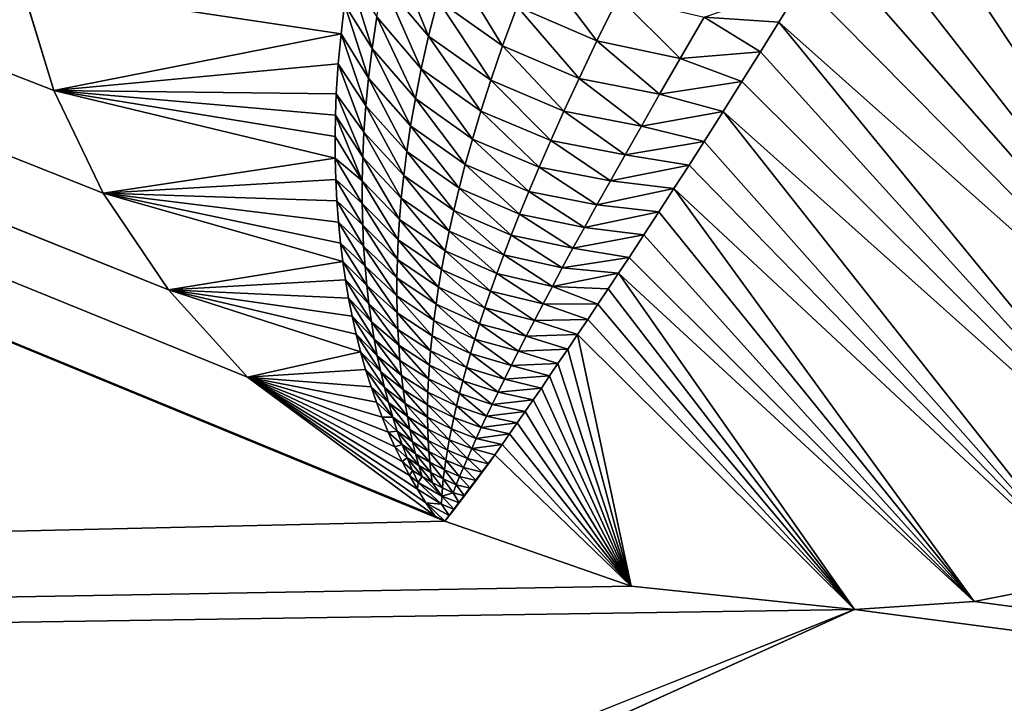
# Model space of a CAD drawing. Header units: metres. Extents: x -31 to 116, y -84 to 84.
# Tile 364 of 656: x 31.697 to 32.439, y -34.899 to -34.384. Entities that reach past the tile are written whole.
import ezdxf

# ---------------------------------------------------------------- set-up
doc = ezdxf.new("R2010")
doc.units = ezdxf.units.M
doc.layers.add('solid_80010000GA_11_1', color=7, linetype='CONTINUOUS')

msp = doc.modelspace()

# ---------------------------------------------------------------- linework, layer by layer
at = {"layer": 'solid_80010000GA_11_1'}
for points in [[(32.017227, -34.761749, -50.078793), (23.04767, -34.969704, -49.742542), (23.04767, -31.069263, -52.267593)], [(32.009735, -34.757793, -50.081379), (32.017227, -34.761749, -50.078793), (23.04767, -31.069263, -52.267593)], [(31.868736, -34.65329, -50.150757), (32.009735, -34.757793, -50.081379), (23.04767, -31.069263, -52.267593)], [(31.809341, -34.587605, -50.19482), (31.868736, -34.65329, -50.150757), (23.04767, -31.069263, -52.267593)], [(31.760071, -34.514812, -50.243858), (31.809341, -34.587605, -50.19482), (23.04767, -31.069263, -52.267593)], [(31.722956, -34.4375, -50.296093), (31.760071, -34.514812, -50.243858), (23.04767, -31.069263, -52.267593)], [(31.698877, -34.35865, -50.349483), (31.722956, -34.4375, -50.296093), (23.04767, -31.069263, -52.267593)], [(12.5, -31.355293, 49.541309), (103, -31.86529, 52.015404), (103, -35.848087, 49.354969)], [(12.5, -35.020927, 47.021606), (12.5, -31.355293, 49.541309), (103, -35.848087, 49.354969)], [(12.5, -31.355318, -49.54129), (103, -35.856754, -49.348675), (103, -31.870413, -52.012264)], [(12.5, -31.355318, -49.54129), (12.5, -35.020939, -47.021599), (103, -35.856754, -49.348675)], [(44.944008, -33.816402, 50.992908), (23.04767, -31.943884, 51.737694), (23.04767, -35.786476, 49.158199)], [(44.944008, -37.775654, 48.133419), (44.944008, -33.816402, 50.992908), (23.04767, -35.786476, 49.158199)], [(32.402336, -34.163647, -49.384907), (32.426849, -34.110901, -49.410389), (32.787247, -34.646786, -50.174732)], [(32.426849, -34.110901, -49.410389), (32.644428, -34.326462, -49.829056), (32.787247, -34.646786, -50.174732)], [(32.372211, -34.217316, -49.36668), (32.402336, -34.163647, -49.384907), (32.787247, -34.646786, -50.174732)], [(32.347656, -34.257526, -49.359768), (32.372211, -34.217316, -49.36668), (32.787247, -34.646786, -50.174732)], [(32.322155, -34.299206, -49.360439), (32.347656, -34.257526, -49.359768), (32.665913, -34.739613, -50.107933)], [(32.347656, -34.257526, -49.359768), (32.787247, -34.646786, -50.174732), (32.665913, -34.739613, -50.107933)], [(32.304707, -34.327587, -49.365166), (32.322155, -34.299206, -49.360439), (32.665913, -34.739613, -50.107933)], [(32.005096, -34.396507, -49.428375), (31.970798, -34.356174, -49.456539), (31.976788, -34.327957, -49.435902)], [(32.012043, -34.369244, -49.404564), (32.005096, -34.396507, -49.428375), (31.976788, -34.327957, -49.435902)], [(32.286892, -34.356571, -49.373558), (32.304707, -34.327587, -49.365166), (32.665913, -34.739613, -50.107933)], [(32.060841, -34.403835, -49.385784), (32.012043, -34.369244, -49.404564), (32.020916, -34.338406, -49.380772)], [(32.071835, -34.374138, -49.360329), (32.060841, -34.403835, -49.385784), (32.020916, -34.338406, -49.380772)], [(32.131863, -34.400051, -49.356636), (32.071835, -34.374138, -49.360329), (32.085747, -34.339264, -49.335041)], [(32.148151, -34.366898, -49.332214), (32.131863, -34.400051, -49.356636), (32.085747, -34.339264, -49.335041)], [(31.962547, -34.405914, -49.498653), (31.941864, -34.372505, -49.534405), (31.945187, -34.350277, -49.517982)], [(31.966137, -34.382023, -49.477482), (31.962547, -34.405914, -49.498653), (31.945187, -34.350277, -49.517982)], [(31.939137, -34.394886, -49.552242), (31.722956, -34.4375, -50.296093), (31.698877, -34.35865, -50.349483)], [(31.939137, -34.394886, -49.552242), (31.698877, -34.35865, -50.349483), (31.941864, -34.372505, -49.534405)], [(31.99955, -34.421078, -49.452087), (31.966137, -34.382023, -49.477482), (31.970798, -34.356174, -49.456539)], [(32.005096, -34.396507, -49.428375), (31.99955, -34.421078, -49.452087), (31.970798, -34.356174, -49.456539)], [(32.212498, -34.382339, -49.349178), (32.286892, -34.356571, -49.373558), (32.268738, -34.38596, -49.385662)], [(32.268738, -34.38596, -49.385662), (32.286892, -34.356571, -49.373558), (32.665913, -34.739613, -50.107933)], [(32.05188, -34.42981, -49.411072), (32.005096, -34.396507, -49.428375), (32.012043, -34.369244, -49.404564)], [(32.060841, -34.403835, -49.385784), (32.05188, -34.42981, -49.411072), (32.012043, -34.369244, -49.404564)], [(32.194557, -34.413361, -49.370087), (32.131863, -34.400051, -49.356636), (32.148151, -34.366898, -49.332214)], [(32.212498, -34.382339, -49.349178), (32.194557, -34.413361, -49.370087), (32.148151, -34.366898, -49.332214)], [(31.959826, -34.428196, -49.52), (31.939137, -34.394886, -49.552242), (31.941864, -34.372505, -49.534405)], [(31.962547, -34.405914, -49.498653), (31.959826, -34.428196, -49.52), (31.941864, -34.372505, -49.534405)], [(32.118393, -34.428329, -49.381416), (32.060841, -34.403835, -49.385784), (32.071835, -34.374138, -49.360329)], [(32.131863, -34.400051, -49.356636), (32.118393, -34.428329, -49.381416), (32.071835, -34.374138, -49.360329)], [(31.995106, -34.443485, -49.475681), (31.962547, -34.405914, -49.498653), (31.966137, -34.382023, -49.477482)], [(31.99955, -34.421078, -49.452087), (31.995106, -34.443485, -49.475681), (31.966137, -34.382023, -49.477482)], [(32.212498, -34.382339, -49.349178), (32.254925, -34.408249, -49.397308), (32.194557, -34.413361, -49.370087)], [(32.212498, -34.382339, -49.349178), (32.268738, -34.38596, -49.385662), (32.254925, -34.408249, -49.397308)], [(32.254925, -34.408249, -49.397308), (32.268738, -34.38596, -49.385662), (32.589027, -34.777058, -50.080315)], [(32.268738, -34.38596, -49.385662), (32.665913, -34.739613, -50.107933), (32.589027, -34.777058, -50.080315)], [(31.937035, -34.417393, -49.571491), (31.722956, -34.4375, -50.296093), (31.939137, -34.394886, -49.552242)], [(31.957804, -34.44915, -49.541477), (31.937035, -34.417393, -49.571491), (31.939137, -34.394886, -49.552242)], [(31.959826, -34.428196, -49.52), (31.957804, -34.44915, -49.541477), (31.939137, -34.394886, -49.552242)], [(32.044403, -34.453018, -49.4361), (31.99955, -34.421078, -49.452087), (32.005096, -34.396507, -49.428375)], [(32.05188, -34.42981, -49.411072), (32.044403, -34.453018, -49.4361), (32.005096, -34.396507, -49.428375)], [(31.991533, -34.464149, -49.499168), (31.959826, -34.428196, -49.52), (31.962547, -34.405914, -49.498653)], [(31.995106, -34.443485, -49.475681), (31.991533, -34.464149, -49.499168), (31.962547, -34.405914, -49.498653)], [(32.106949, -34.453087, -49.406193), (32.05188, -34.42981, -49.411072), (32.060841, -34.403835, -49.385784)], [(32.118393, -34.428329, -49.381416), (32.106949, -34.453087, -49.406193), (32.060841, -34.403835, -49.385784)], [(32.179043, -34.440315, -49.391891), (32.118393, -34.428329, -49.381416), (32.131863, -34.400051, -49.356636)], [(32.194557, -34.413361, -49.370087), (32.179043, -34.440315, -49.391891), (32.131863, -34.400051, -49.356636)], [(32.194557, -34.413361, -49.370087), (32.24094, -34.430744, -49.411285), (32.179043, -34.440315, -49.391891)], [(32.194557, -34.413361, -49.370087), (32.254925, -34.408249, -49.397308), (32.24094, -34.430744, -49.411285)], [(32.24094, -34.430744, -49.411285), (32.254925, -34.408249, -49.397308), (32.589027, -34.777058, -50.080315)], [(31.935587, -34.439976, -49.592155), (31.722956, -34.4375, -50.296093), (31.937035, -34.417393, -49.571491)], [(31.956392, -34.468937, -49.56308), (31.935587, -34.439976, -49.592155), (31.937035, -34.417393, -49.571491)], [(31.957804, -34.44915, -49.541477), (31.956392, -34.468937, -49.56308), (31.937035, -34.417393, -49.571491)], [(32.038097, -34.474026, -49.46088), (31.995106, -34.443485, -49.475681), (31.99955, -34.421078, -49.452087)], [(32.044403, -34.453018, -49.4361), (32.038097, -34.474026, -49.46088), (31.99955, -34.421078, -49.452087)], [(31.988647, -34.483425, -49.522552), (31.957804, -34.44915, -49.541477), (31.959826, -34.428196, -49.52)], [(31.991533, -34.464149, -49.499168), (31.988647, -34.483425, -49.522552), (31.959826, -34.428196, -49.52)], [(32.165348, -34.464241, -49.414177), (32.106949, -34.453087, -49.406193), (32.118393, -34.428329, -49.381416)], [(32.179043, -34.440315, -49.391891), (32.165348, -34.464241, -49.414177), (32.118393, -34.428329, -49.381416)], [(32.097015, -34.475216, -49.430847), (32.044403, -34.453018, -49.4361), (32.05188, -34.42981, -49.411072)], [(32.106949, -34.453087, -49.406193), (32.097015, -34.475216, -49.430847), (32.05188, -34.42981, -49.411072)], [(32.179043, -34.440315, -49.391891), (32.24094, -34.430744, -49.411285), (32.226799, -34.453312, -49.427605)], [(32.226799, -34.453312, -49.427605), (32.24094, -34.430744, -49.411285), (32.589027, -34.777058, -50.080315)], [(31.934744, -34.488327, -49.641247), (31.760071, -34.514812, -50.243858), (31.722956, -34.4375, -50.296093)], [(31.934959, -34.4561, -49.607788), (31.722956, -34.4375, -50.296093), (31.935587, -34.439976, -49.592155)], [(31.934673, -34.472218, -49.624149), (31.722956, -34.4375, -50.296093), (31.934959, -34.4561, -49.607788)], [(31.934744, -34.488327, -49.641247), (31.722956, -34.4375, -50.296093), (31.934673, -34.472218, -49.624149)], [(31.955513, -34.487709, -49.584785), (31.934959, -34.4561, -49.607788), (31.935587, -34.439976, -49.592155)], [(31.956392, -34.468937, -49.56308), (31.955513, -34.487709, -49.584785), (31.935587, -34.439976, -49.592155)], [(32.032715, -34.493282, -49.485435), (31.991533, -34.464149, -49.499168), (31.995106, -34.443485, -49.475681)], [(32.038097, -34.474026, -49.46088), (32.032715, -34.493282, -49.485435), (31.995106, -34.443485, -49.475681)], [(32.179043, -34.440315, -49.391891), (32.226799, -34.453312, -49.427605), (32.165348, -34.464241, -49.414177)], [(31.986349, -34.501495, -49.545856), (31.956392, -34.468937, -49.56308), (31.957804, -34.44915, -49.541477)], [(31.988647, -34.483425, -49.522552), (31.986349, -34.501495, -49.545856), (31.957804, -34.44915, -49.541477)], [(31.955097, -34.505581, -49.606586), (31.934673, -34.472218, -49.624149), (31.934959, -34.4561, -49.607788)], [(31.955513, -34.487709, -49.584785), (31.955097, -34.505581, -49.606586), (31.934959, -34.4561, -49.607788)], [(32.088299, -34.495247, -49.45536), (32.038097, -34.474026, -49.46088), (32.044403, -34.453018, -49.4361)], [(32.097015, -34.475216, -49.430847), (32.088299, -34.495247, -49.45536), (32.044403, -34.453018, -49.4361)], [(32.153069, -34.485844, -49.436756), (32.097015, -34.475216, -49.430847), (32.106949, -34.453087, -49.406193)], [(32.165348, -34.464241, -49.414177), (32.153069, -34.485844, -49.436756), (32.106949, -34.453087, -49.406193)], [(32.165348, -34.464241, -49.414177), (32.226799, -34.453312, -49.427605), (32.212574, -34.475819, -49.446285)], [(32.212574, -34.475819, -49.446285), (32.226799, -34.453312, -49.427605), (32.504646, -34.804996, -50.059109)], [(32.226799, -34.453312, -49.427605), (32.589027, -34.777058, -50.080315), (32.504646, -34.804996, -50.059109)], [(32.028061, -34.511154, -49.509796), (31.988647, -34.483425, -49.522552), (31.991533, -34.464149, -49.499168)], [(32.032715, -34.493282, -49.485435), (32.028061, -34.511154, -49.509796), (31.991533, -34.464149, -49.499168)], [(32.165348, -34.464241, -49.414177), (32.212574, -34.475819, -49.446285), (32.153069, -34.485844, -49.436756)], [(31.955097, -34.505581, -49.606586), (31.934744, -34.488327, -49.641247), (31.934673, -34.472218, -49.624149)], [(31.984554, -34.518532, -49.569096), (31.955513, -34.487709, -49.584785), (31.956392, -34.468937, -49.56308)], [(31.986349, -34.501495, -49.545856), (31.984554, -34.518532, -49.569096), (31.956392, -34.468937, -49.56308)], [(32.080559, -34.513596, -49.47974), (32.032715, -34.493282, -49.485435), (32.038097, -34.474026, -49.46088)], [(32.088299, -34.495247, -49.45536), (32.080559, -34.513596, -49.47974), (32.038097, -34.474026, -49.46088)], [(32.141953, -34.505547, -49.459541), (32.088299, -34.495247, -49.45536), (32.097015, -34.475216, -49.430847)], [(32.153069, -34.485844, -49.436756), (32.141953, -34.505547, -49.459541), (32.097015, -34.475216, -49.430847)], [(32.153069, -34.485844, -49.436756), (32.212574, -34.475819, -49.446285), (32.201195, -34.493687, -49.462963)], [(32.201195, -34.493687, -49.462963), (32.212574, -34.475819, -49.446285), (32.504646, -34.804996, -50.059109)], [(31.935183, -34.504436, -49.659081), (31.760071, -34.514812, -50.243858), (31.934744, -34.488327, -49.641247)], [(31.955099, -34.522648, -49.628479), (31.935183, -34.504436, -49.659081), (31.934744, -34.488327, -49.641247)], [(31.955097, -34.505581, -49.606586), (31.955099, -34.522648, -49.628479), (31.934744, -34.488327, -49.641247)], [(31.983196, -34.534668, -49.592289), (31.955097, -34.505581, -49.606586), (31.955513, -34.487709, -49.584785)], [(31.984554, -34.518532, -49.569096), (31.983196, -34.534668, -49.592289), (31.955513, -34.487709, -49.584785)], [(32.024036, -34.527836, -49.533993), (31.986349, -34.501495, -49.545856), (31.988647, -34.483425, -49.522552)], [(32.028061, -34.511154, -49.509796), (32.024036, -34.527836, -49.533993), (31.988647, -34.483425, -49.522552)], [(32.153069, -34.485844, -49.436756), (32.201195, -34.493687, -49.462963), (32.141953, -34.505547, -49.459541)], [(32.073605, -34.530605, -49.504002), (32.028061, -34.511154, -49.509796), (32.032715, -34.493282, -49.485435)], [(32.080559, -34.513596, -49.47974), (32.073605, -34.530605, -49.504002), (32.032715, -34.493282, -49.485435)], [(32.131802, -34.523693, -49.482483), (32.080559, -34.513596, -49.47974), (32.088299, -34.495247, -49.45536)], [(32.141953, -34.505547, -49.459541), (32.131802, -34.523693, -49.482483), (32.088299, -34.495247, -49.45536)], [(32.141953, -34.505547, -49.459541), (32.201195, -34.493687, -49.462963), (32.189819, -34.511395, -49.481197)], [(32.189819, -34.511395, -49.481197), (32.201195, -34.493687, -49.462963), (32.504646, -34.804996, -50.059109)], [(32.020542, -34.543503, -49.55806), (31.984554, -34.518532, -49.569096), (31.986349, -34.501495, -49.545856)], [(32.024036, -34.527836, -49.533993), (32.020542, -34.543503, -49.55806), (31.986349, -34.501495, -49.545856)], [(31.936001, -34.520531, -49.677658), (31.760071, -34.514812, -50.243858), (31.935183, -34.504436, -49.659081)], [(31.955471, -34.538998, -49.650455), (31.936001, -34.520531, -49.677658), (31.935183, -34.504436, -49.659081)], [(31.955099, -34.522648, -49.628479), (31.955471, -34.538998, -49.650455), (31.935183, -34.504436, -49.659081)], [(31.982224, -34.550018, -49.61544), (31.955099, -34.522648, -49.628479), (31.955097, -34.505581, -49.606586)], [(31.983196, -34.534668, -49.592289), (31.982224, -34.550018, -49.61544), (31.955097, -34.505581, -49.606586)], [(32.067333, -34.546467, -49.52816), (32.024036, -34.527836, -49.533993), (32.028061, -34.511154, -49.509796)], [(32.073605, -34.530605, -49.504002), (32.067333, -34.546467, -49.52816), (32.028061, -34.511154, -49.509796)], [(32.141953, -34.505547, -49.459541), (32.189819, -34.511395, -49.481197), (32.131802, -34.523693, -49.482483)], [(31.940456, -34.566319, -49.735195), (31.809341, -34.587605, -50.19482), (31.760071, -34.514812, -50.243858)], [(31.937191, -34.536541, -49.696972), (31.760071, -34.514812, -50.243858), (31.936001, -34.520531, -49.677658)], [(31.938759, -34.55246, -49.71703), (31.760071, -34.514812, -50.243858), (31.937191, -34.536541, -49.696972)], [(31.940456, -34.566319, -49.735195), (31.760071, -34.514812, -50.243858), (31.938759, -34.55246, -49.71703)], [(32.017513, -34.558292, -49.582016), (31.983196, -34.534668, -49.592289), (31.984554, -34.518532, -49.569096)], [(32.020542, -34.543503, -49.55806), (32.017513, -34.558292, -49.582016), (31.984554, -34.518532, -49.569096)], [(32.122448, -34.540569, -49.505535), (32.073605, -34.530605, -49.504002), (32.080559, -34.513596, -49.47974)], [(32.131802, -34.523693, -49.482483), (32.122448, -34.540569, -49.505535), (32.080559, -34.513596, -49.47974)], [(32.131802, -34.523693, -49.482483), (32.189819, -34.511395, -49.481197), (32.178471, -34.528896, -49.500992)], [(32.178471, -34.528896, -49.500992), (32.189819, -34.511395, -49.481197), (32.415798, -34.822254, -50.045216)], [(32.189819, -34.511395, -49.481197), (32.504646, -34.804996, -50.059109), (32.415798, -34.822254, -50.045216)], [(31.956182, -34.554688, -49.672508), (31.937191, -34.536541, -49.696972), (31.936001, -34.520531, -49.677658)], [(31.955471, -34.538998, -49.650455), (31.956182, -34.554688, -49.672508), (31.936001, -34.520531, -49.677658)], [(31.981586, -34.564671, -49.638569), (31.955471, -34.538998, -49.650455), (31.955099, -34.522648, -49.628479)], [(31.982224, -34.550018, -49.61544), (31.981586, -34.564671, -49.638569), (31.955099, -34.522648, -49.628479)], [(32.131802, -34.523693, -49.482483), (32.178471, -34.528896, -49.500992), (32.122448, -34.540569, -49.505535)], [(32.061646, -34.561337, -49.552238), (32.020542, -34.543503, -49.55806), (32.024036, -34.527836, -49.533993)], [(32.067333, -34.546467, -49.52816), (32.061646, -34.561337, -49.552238), (32.024036, -34.527836, -49.533993)], [(32.1138, -34.556332, -49.52869), (32.067333, -34.546467, -49.52816), (32.073605, -34.530605, -49.504002)], [(32.122448, -34.540569, -49.505535), (32.1138, -34.556332, -49.52869), (32.073605, -34.530605, -49.504002)], [(32.122448, -34.540569, -49.505535), (32.178471, -34.528896, -49.500992), (32.167183, -34.546162, -49.522331)], [(32.167183, -34.546162, -49.522331), (32.178471, -34.528896, -49.500992), (32.415798, -34.822254, -50.045216)], [(31.957216, -34.569756, -49.694637), (31.938759, -34.55246, -49.71703), (31.937191, -34.536541, -49.696972)], [(31.956182, -34.554688, -49.672508), (31.957216, -34.569756, -49.694637), (31.937191, -34.536541, -49.696972)], [(31.981256, -34.578693, -49.661682), (31.956182, -34.554688, -49.672508), (31.955471, -34.538998, -49.650455)], [(31.981586, -34.564671, -49.638569), (31.981256, -34.578693, -49.661682), (31.955471, -34.538998, -49.650455)], [(32.014889, -34.572319, -49.605885), (31.982224, -34.550018, -49.61544), (31.983196, -34.534668, -49.592289)], [(32.017513, -34.558292, -49.582016), (32.014889, -34.572319, -49.605885), (31.983196, -34.534668, -49.592289)], [(32.122448, -34.540569, -49.505535), (32.167183, -34.546162, -49.522331), (32.1138, -34.556332, -49.52869)], [(32.056473, -34.575356, -49.576248), (32.017513, -34.558292, -49.582016), (32.020542, -34.543503, -49.55806)], [(32.061646, -34.561337, -49.552238), (32.056473, -34.575356, -49.576248), (32.020542, -34.543503, -49.55806)], [(32.105766, -34.571125, -49.551933), (32.061646, -34.561337, -49.552238), (32.067333, -34.546467, -49.52816)], [(32.1138, -34.556332, -49.52869), (32.105766, -34.571125, -49.551933), (32.067333, -34.546467, -49.52816)], [(32.1138, -34.556332, -49.52869), (32.167183, -34.546162, -49.522331), (32.155991, -34.563148, -49.5452)], [(32.155991, -34.563148, -49.5452), (32.167183, -34.546162, -49.522331), (32.415798, -34.822254, -50.045216)], [(31.958548, -34.584251, -49.716843), (31.940456, -34.566319, -49.735195), (31.938759, -34.55246, -49.71703)], [(31.957216, -34.569756, -49.694637), (31.958548, -34.584251, -49.716843), (31.938759, -34.55246, -49.71703)], [(31.981216, -34.592129, -49.684784), (31.957216, -34.569756, -49.694637), (31.956182, -34.554688, -49.672508)], [(31.981256, -34.578693, -49.661682), (31.981216, -34.592129, -49.684784), (31.956182, -34.554688, -49.672508)], [(32.012623, -34.585674, -49.629684), (31.981586, -34.564671, -49.638569), (31.982224, -34.550018, -49.61544)], [(32.014889, -34.572319, -49.605885), (32.012623, -34.585674, -49.629684), (31.982224, -34.550018, -49.61544)], [(32.051754, -34.588619, -49.600208), (32.014889, -34.572319, -49.605885), (32.017513, -34.558292, -49.582016)], [(32.056473, -34.575356, -49.576248), (32.051754, -34.588619, -49.600208), (32.017513, -34.558292, -49.582016)], [(32.098282, -34.585064, -49.575253), (32.056473, -34.575356, -49.576248), (32.061646, -34.561337, -49.552238)], [(32.105766, -34.571125, -49.551933), (32.098282, -34.585064, -49.575253), (32.061646, -34.561337, -49.552238)], [(32.1138, -34.556332, -49.52869), (32.155991, -34.563148, -49.5452), (32.105766, -34.571125, -49.551933)], [(31.942474, -34.580112, -49.753948), (31.809341, -34.587605, -50.19482), (31.940456, -34.566319, -49.735195)], [(31.960157, -34.598213, -49.739117), (31.942474, -34.580112, -49.753948), (31.940456, -34.566319, -49.735195)], [(31.958548, -34.584251, -49.716843), (31.960157, -34.598213, -49.739117), (31.940456, -34.566319, -49.735195)], [(31.981441, -34.605022, -49.707882), (31.958548, -34.584251, -49.716843), (31.957216, -34.569756, -49.694637)], [(31.981216, -34.592129, -49.684784), (31.981441, -34.605022, -49.707882), (31.957216, -34.569756, -49.694637)], [(32.010677, -34.598427, -49.653427), (31.981256, -34.578693, -49.661682), (31.981586, -34.564671, -49.638569)], [(32.012623, -34.585674, -49.629684), (32.010677, -34.598427, -49.653427), (31.981586, -34.564671, -49.638569)], [(32.105766, -34.571125, -49.551933), (32.155991, -34.563148, -49.5452), (32.148098, -34.575096, -49.562469)], [(32.148098, -34.575096, -49.562469), (32.155991, -34.563148, -49.5452), (32.415798, -34.822254, -50.045216)], [(32.047432, -34.601227, -49.624126), (32.012623, -34.585674, -49.629684), (32.014889, -34.572319, -49.605885)], [(32.051754, -34.588619, -49.600208), (32.047432, -34.601227, -49.624126), (32.014889, -34.572319, -49.605885)], [(32.091286, -34.59824, -49.598648), (32.051754, -34.588619, -49.600208), (32.056473, -34.575356, -49.576248)], [(32.098282, -34.585064, -49.575253), (32.091286, -34.59824, -49.598648), (32.056473, -34.575356, -49.576248)], [(32.105766, -34.571125, -49.551933), (32.148098, -34.575096, -49.562469), (32.098282, -34.585064, -49.575253)], [(32.098282, -34.585064, -49.575253), (32.148098, -34.575096, -49.562469), (32.140282, -34.586884, -49.580517)], [(32.140282, -34.586884, -49.580517), (32.148098, -34.575096, -49.562469), (32.325771, -34.82835, -50.039059)], [(32.148098, -34.575096, -49.562469), (32.415798, -34.822254, -50.045216), (32.325771, -34.82835, -50.039059)], [(31.94483, -34.593849, -49.773304), (31.809341, -34.587605, -50.19482), (31.942474, -34.580112, -49.753948)], [(31.962025, -34.611687, -49.761459), (31.94483, -34.593849, -49.773304), (31.942474, -34.580112, -49.753948)], [(31.960157, -34.598213, -49.739117), (31.962025, -34.611687, -49.761459), (31.942474, -34.580112, -49.753948)], [(31.981915, -34.61742, -49.73098), (31.960157, -34.598213, -49.739117), (31.958548, -34.584251, -49.716843)], [(31.981441, -34.605022, -49.707882), (31.981915, -34.61742, -49.73098), (31.958548, -34.584251, -49.716843)], [(32.009037, -34.610619, -49.677124), (31.981216, -34.592129, -49.684784), (31.981256, -34.578693, -49.661682)], [(32.010677, -34.598427, -49.653427), (32.009037, -34.610619, -49.677124), (31.981256, -34.578693, -49.661682)], [(32.098282, -34.585064, -49.575253), (32.132545, -34.598511, -49.599346), (32.091286, -34.59824, -49.598648)], [(32.098282, -34.585064, -49.575253), (32.140282, -34.586884, -49.580517), (32.132545, -34.598511, -49.599346)], [(31.953939, -34.63438, -49.834946), (31.868736, -34.65329, -50.150757), (31.809341, -34.587605, -50.19482)], [(31.947536, -34.607513, -49.793262), (31.809341, -34.587605, -50.19482), (31.94483, -34.593849, -49.773304)], [(31.950569, -34.621025, -49.813808), (31.809341, -34.587605, -50.19482), (31.947536, -34.607513, -49.793262)], [(31.953939, -34.63438, -49.834946), (31.809341, -34.587605, -50.19482), (31.950569, -34.621025, -49.813808)], [(32.007675, -34.622292, -49.700787), (31.981441, -34.605022, -49.707882), (31.981216, -34.592129, -49.684784)], [(32.009037, -34.610619, -49.677124), (32.007675, -34.622292, -49.700787), (31.981216, -34.592129, -49.684784)], [(32.04348, -34.613232, -49.648018), (32.010677, -34.598427, -49.653427), (32.012623, -34.585674, -49.629684)], [(32.047432, -34.601227, -49.624126), (32.04348, -34.613232, -49.648018), (32.012623, -34.585674, -49.629684)], [(32.084728, -34.610737, -49.622112), (32.047432, -34.601227, -49.624126), (32.051754, -34.588619, -49.600208)], [(32.091286, -34.59824, -49.598648), (32.084728, -34.610737, -49.622112), (32.051754, -34.588619, -49.600208)], [(32.132545, -34.598511, -49.599346), (32.140282, -34.586884, -49.580517), (32.325771, -34.82835, -50.039059)], [(31.964134, -34.624699, -49.783867), (31.947536, -34.607513, -49.793262), (31.94483, -34.593849, -49.773304)], [(31.962025, -34.611687, -49.761459), (31.964134, -34.624699, -49.783867), (31.94483, -34.593849, -49.773304)], [(31.982611, -34.629364, -49.754093), (31.962025, -34.611687, -49.761459), (31.960157, -34.598213, -49.739117)], [(31.981915, -34.61742, -49.73098), (31.982611, -34.629364, -49.754093), (31.960157, -34.598213, -49.739117)], [(32.039864, -34.62468, -49.671886), (32.009037, -34.610619, -49.677124), (32.010677, -34.598427, -49.653427)], [(32.04348, -34.613232, -49.648018), (32.039864, -34.62468, -49.671886), (32.010677, -34.598427, -49.653427)], [(32.091286, -34.59824, -49.598648), (32.124878, -34.609962, -49.618973), (32.084728, -34.610737, -49.622112)], [(32.091286, -34.59824, -49.598648), (32.132545, -34.598511, -49.599346), (32.124878, -34.609962, -49.618973)], [(32.124878, -34.609962, -49.618973), (32.132545, -34.598511, -49.599346), (32.325771, -34.82835, -50.039059)], [(31.96648, -34.637264, -49.806343), (31.950569, -34.621025, -49.813808), (31.947536, -34.607513, -49.793262)], [(31.964134, -34.624699, -49.783867), (31.96648, -34.637264, -49.806343), (31.947536, -34.607513, -49.793262)], [(32.006565, -34.633495, -49.724422), (31.981915, -34.61742, -49.73098), (31.981441, -34.605022, -49.707882)], [(32.007675, -34.622292, -49.700787), (32.006565, -34.633495, -49.724422), (31.981441, -34.605022, -49.707882)], [(32.078575, -34.622608, -49.645638), (32.04348, -34.613232, -49.648018), (32.047432, -34.601227, -49.624126)], [(32.084728, -34.610737, -49.622112), (32.078575, -34.622608, -49.645638), (32.047432, -34.601227, -49.624126)], [(31.983521, -34.640892, -49.777214), (31.964134, -34.624699, -49.783867), (31.962025, -34.611687, -49.761459)], [(31.982611, -34.629364, -49.754093), (31.983521, -34.640892, -49.777214), (31.962025, -34.611687, -49.761459)], [(32.036568, -34.635612, -49.695744), (32.007675, -34.622292, -49.700787), (32.009037, -34.610619, -49.677124)], [(32.039864, -34.62468, -49.671886), (32.036568, -34.635612, -49.695744), (32.009037, -34.610619, -49.677124)], [(32.0728, -34.633892, -49.669231), (32.039864, -34.62468, -49.671886), (32.04348, -34.613232, -49.648018)], [(32.078575, -34.622608, -49.645638), (32.0728, -34.633892, -49.669231), (32.04348, -34.613232, -49.648018)], [(32.084728, -34.610737, -49.622112), (32.117287, -34.621239, -49.639397), (32.078575, -34.622608, -49.645638)], [(32.084728, -34.610737, -49.622112), (32.124878, -34.609962, -49.618973), (32.117287, -34.621239, -49.639397)], [(32.117287, -34.621239, -49.639397), (32.124878, -34.609962, -49.618973), (32.325771, -34.82835, -50.039059)], [(31.969055, -34.649403, -49.82888), (31.953939, -34.63438, -49.834946), (31.950569, -34.621025, -49.813808)], [(31.96648, -34.637264, -49.806343), (31.969055, -34.649403, -49.82888), (31.950569, -34.621025, -49.813808)], [(32.005692, -34.644272, -49.748043), (31.982611, -34.629364, -49.754093), (31.981915, -34.61742, -49.73098)], [(32.006565, -34.633495, -49.724422), (32.005692, -34.644272, -49.748043), (31.981915, -34.61742, -49.73098)], [(32.033558, -34.646076, -49.719589), (32.006565, -34.633495, -49.724422), (32.007675, -34.622292, -49.700787)], [(32.036568, -34.635612, -49.695744), (32.033558, -34.646076, -49.719589), (32.007675, -34.622292, -49.700787)], [(32.078575, -34.622608, -49.645638), (32.117287, -34.621239, -49.639397), (32.109825, -34.632301, -49.660591)], [(32.109825, -34.632301, -49.660591), (32.117287, -34.621239, -49.639397), (32.157597, -34.810863, -50.047649)], [(32.117287, -34.621239, -49.639397), (32.325771, -34.82835, -50.039059), (32.157597, -34.810863, -50.047649)], [(31.984636, -34.652016, -49.800358), (31.96648, -34.637264, -49.806343), (31.964134, -34.624699, -49.783867)], [(31.983521, -34.640892, -49.777214), (31.984636, -34.652016, -49.800358), (31.964134, -34.624699, -49.783867)], [(32.005039, -34.654652, -49.77166), (31.983521, -34.640892, -49.777214), (31.982611, -34.629364, -49.754093)], [(32.005692, -34.644272, -49.748043), (32.005039, -34.654652, -49.77166), (31.982611, -34.629364, -49.754093)], [(32.067375, -34.64463, -49.692883), (32.036568, -34.635612, -49.695744), (32.039864, -34.62468, -49.671886)], [(32.0728, -34.633892, -49.669231), (32.067375, -34.64463, -49.692883), (32.039864, -34.62468, -49.671886)], [(32.078575, -34.622608, -49.645638), (32.109825, -34.632301, -49.660591), (32.0728, -34.633892, -49.669231)], [(31.957666, -34.647591, -49.856689), (31.868736, -34.65329, -50.150757), (31.953939, -34.63438, -49.834946)], [(31.971851, -34.661125, -49.851486), (31.957666, -34.647591, -49.856689), (31.953939, -34.63438, -49.834946)], [(31.969055, -34.649403, -49.82888), (31.971851, -34.661125, -49.851486), (31.953939, -34.63438, -49.834946)], [(32.030815, -34.656109, -49.743439), (32.005692, -34.644272, -49.748043), (32.006565, -34.633495, -49.724422)], [(32.033558, -34.646076, -49.719589), (32.030815, -34.656109, -49.743439), (32.006565, -34.633495, -49.724422)], [(32.062283, -34.654865, -49.716595), (32.033558, -34.646076, -49.719589), (32.036568, -34.635612, -49.695744)], [(32.067375, -34.64463, -49.692883), (32.062283, -34.654865, -49.716595), (32.036568, -34.635612, -49.695744)], [(32.0728, -34.633892, -49.669231), (32.102509, -34.64315, -49.68256), (32.067375, -34.64463, -49.692883)], [(32.0728, -34.633892, -49.669231), (32.109825, -34.632301, -49.660591), (32.102509, -34.64315, -49.68256)], [(32.102509, -34.64315, -49.68256), (32.109825, -34.632301, -49.660591), (32.157597, -34.810863, -50.047649)], [(31.985952, -34.662746, -49.823521), (31.969055, -34.649403, -49.82888), (31.96648, -34.637264, -49.806343)], [(31.984636, -34.652016, -49.800358), (31.985952, -34.662746, -49.823521), (31.96648, -34.637264, -49.806343)], [(32.004593, -34.66465, -49.795273), (31.984636, -34.652016, -49.800358), (31.983521, -34.640892, -49.777214)], [(32.005039, -34.654652, -49.77166), (32.004593, -34.66465, -49.795273), (31.983521, -34.640892, -49.777214)], [(32.02832, -34.665741, -49.767296), (32.005039, -34.654652, -49.77166), (32.005692, -34.644272, -49.748043)], [(32.030815, -34.656109, -49.743439), (32.02832, -34.665741, -49.767296), (32.005692, -34.644272, -49.748043)], [(32.067375, -34.64463, -49.692883), (32.096207, -34.652458, -49.702438), (32.062283, -34.654865, -49.716595)], [(32.067375, -34.64463, -49.692883), (32.102509, -34.64315, -49.68256), (32.096207, -34.652458, -49.702438)], [(32.096207, -34.652458, -49.702438), (32.102509, -34.64315, -49.68256), (32.157597, -34.810863, -50.047649)], [(31.961773, -34.660664, -49.879059), (31.868736, -34.65329, -50.150757), (31.957666, -34.647591, -49.856689)], [(31.974865, -34.672451, -49.874153), (31.961773, -34.660664, -49.879059), (31.957666, -34.647591, -49.856689)], [(31.971851, -34.661125, -49.851486), (31.974865, -34.672451, -49.874153), (31.957666, -34.647591, -49.856689)], [(31.987459, -34.673111, -49.846706), (31.971851, -34.661125, -49.851486), (31.969055, -34.649403, -49.82888)], [(31.985952, -34.662746, -49.823521), (31.987459, -34.673111, -49.846706), (31.969055, -34.649403, -49.82888)], [(32.004353, -34.674286, -49.818886), (31.985952, -34.662746, -49.823521), (31.984636, -34.652016, -49.800358)], [(32.004593, -34.66465, -49.795273), (32.004353, -34.674286, -49.818886), (31.984636, -34.652016, -49.800358)], [(32.057487, -34.664631, -49.740368), (32.030815, -34.656109, -49.743439), (32.033558, -34.646076, -49.719589)], [(32.062283, -34.654865, -49.716595), (32.057487, -34.664631, -49.740368), (32.033558, -34.646076, -49.719589)], [(32.003086, -34.747974, -50.05685), (32.009735, -34.757793, -50.081379), (31.868736, -34.65329, -50.150757)], [(31.965765, -34.672169, -49.899483), (31.868736, -34.65329, -50.150757), (31.961773, -34.660664, -49.879059)], [(31.970098, -34.683571, -49.920425), (31.868736, -34.65329, -50.150757), (31.965765, -34.672169, -49.899483)], [(31.974773, -34.694832, -49.941887), (31.868736, -34.65329, -50.150757), (31.970098, -34.683571, -49.920425)], [(31.979776, -34.705917, -49.963856), (31.868736, -34.65329, -50.150757), (31.974773, -34.694832, -49.941887)], [(31.985109, -34.716797, -49.986336), (31.868736, -34.65329, -50.150757), (31.979776, -34.705917, -49.963856)], [(31.99077, -34.727448, -50.009327), (31.868736, -34.65329, -50.150757), (31.985109, -34.716797, -49.986336)], [(31.996763, -34.73785, -50.032833), (31.868736, -34.65329, -50.150757), (31.99077, -34.727448, -50.009327)], [(32.003086, -34.747974, -50.05685), (31.868736, -34.65329, -50.150757), (31.996763, -34.73785, -50.032833)], [(32.026062, -34.674988, -49.791161), (32.004593, -34.66465, -49.795273), (32.005039, -34.654652, -49.77166)], [(32.02832, -34.665741, -49.767296), (32.026062, -34.674988, -49.791161), (32.005039, -34.654652, -49.77166)], [(32.052975, -34.673962, -49.764198), (32.02832, -34.665741, -49.767296), (32.030815, -34.656109, -49.743439)], [(32.057487, -34.664631, -49.740368), (32.052975, -34.673962, -49.764198), (32.030815, -34.656109, -49.743439)], [(32.062283, -34.654865, -49.716595), (32.089989, -34.661594, -49.722942), (32.057487, -34.664631, -49.740368)], [(32.062283, -34.654865, -49.716595), (32.096207, -34.652458, -49.702438), (32.089989, -34.661594, -49.722942)], [(32.089989, -34.661594, -49.722942), (32.096207, -34.652458, -49.702438), (32.157597, -34.810863, -50.047649)], [(31.978088, -34.683395, -49.896881), (31.965765, -34.672169, -49.899483), (31.961773, -34.660664, -49.879059)], [(31.974865, -34.672451, -49.874153), (31.978088, -34.683395, -49.896881), (31.961773, -34.660664, -49.879059)], [(31.989157, -34.683113, -49.869919), (31.974865, -34.672451, -49.874153), (31.971851, -34.661125, -49.851486)], [(31.987459, -34.673111, -49.846706), (31.989157, -34.683113, -49.869919), (31.971851, -34.661125, -49.851486)], [(32.004307, -34.683567, -49.84251), (31.987459, -34.673111, -49.846706), (31.985952, -34.662746, -49.823521)], [(32.004353, -34.674286, -49.818886), (32.004307, -34.683567, -49.84251), (31.985952, -34.662746, -49.823521)], [(32.024033, -34.683861, -49.815041), (32.004353, -34.674286, -49.818886), (32.004593, -34.66465, -49.795273)], [(32.026062, -34.674988, -49.791161), (32.024033, -34.683861, -49.815041), (32.004593, -34.66465, -49.795273)], [(32.048733, -34.682865, -49.788082), (32.026062, -34.674988, -49.791161), (32.02832, -34.665741, -49.767296)], [(32.052975, -34.673962, -49.764198), (32.048733, -34.682865, -49.788082), (32.02832, -34.665741, -49.767296)], [(32.057487, -34.664631, -49.740368), (32.083847, -34.67054, -49.74408), (32.052975, -34.673962, -49.764198)], [(32.057487, -34.664631, -49.740368), (32.089989, -34.661594, -49.722942), (32.083847, -34.67054, -49.74408)], [(32.083847, -34.67054, -49.74408), (32.089989, -34.661594, -49.722942), (32.157597, -34.810863, -50.047649)], [(31.978088, -34.683395, -49.896881), (31.970098, -34.683571, -49.920425), (31.965765, -34.672169, -49.899483)], [(31.991034, -34.69278, -49.893162), (31.978088, -34.683395, -49.896881), (31.974865, -34.672451, -49.874153)], [(31.989157, -34.683113, -49.869919), (31.991034, -34.69278, -49.893162), (31.974865, -34.672451, -49.874153)], [(32.004452, -34.692509, -49.866142), (31.989157, -34.683113, -49.869919), (31.987459, -34.673111, -49.846706)], [(32.004307, -34.683567, -49.84251), (32.004452, -34.692509, -49.866142), (31.987459, -34.673111, -49.846706)], [(32.022224, -34.692379, -49.838936), (32.004307, -34.683567, -49.84251), (32.004353, -34.674286, -49.818886)], [(32.024033, -34.683861, -49.815041), (32.022224, -34.692379, -49.838936), (32.004353, -34.674286, -49.818886)], [(32.052975, -34.673962, -49.764198), (32.077785, -34.679287, -49.765862), (32.048733, -34.682865, -49.788082)], [(32.052975, -34.673962, -49.764198), (32.083847, -34.67054, -49.74408), (32.077785, -34.679287, -49.765862)], [(32.077785, -34.679287, -49.765862), (32.083847, -34.67054, -49.74408), (32.157597, -34.810863, -50.047649)], [(32.044758, -34.69136, -49.812027), (32.024033, -34.683861, -49.815041), (32.026062, -34.674988, -49.791161)], [(32.048733, -34.682865, -49.788082), (32.044758, -34.69136, -49.812027), (32.026062, -34.674988, -49.791161)], [(32.048733, -34.682865, -49.788082), (32.077785, -34.679287, -49.765862), (32.071877, -34.687805, -49.788246)], [(32.071877, -34.687805, -49.788246), (32.077785, -34.679287, -49.765862), (32.157597, -34.810863, -50.047649)], [(31.978088, -34.683395, -49.896881), (31.981514, -34.69397, -49.919674), (31.970098, -34.683571, -49.920425)], [(31.981514, -34.69397, -49.919674), (31.974773, -34.694832, -49.941887), (31.970098, -34.683571, -49.920425)], [(31.993086, -34.702118, -49.916435), (31.981514, -34.69397, -49.919674), (31.978088, -34.683395, -49.896881)], [(31.991034, -34.69278, -49.893162), (31.993086, -34.702118, -49.916435), (31.978088, -34.683395, -49.896881)], [(32.00478, -34.701134, -49.889793), (31.991034, -34.69278, -49.893162), (31.989157, -34.683113, -49.869919)], [(32.004452, -34.692509, -49.866142), (32.00478, -34.701134, -49.889793), (31.989157, -34.683113, -49.869919)], [(32.02063, -34.700554, -49.862854), (32.004452, -34.692509, -49.866142), (32.004307, -34.683567, -49.84251)], [(32.022224, -34.692379, -49.838936), (32.02063, -34.700554, -49.862854), (32.004307, -34.683567, -49.84251)], [(32.041035, -34.699459, -49.836029), (32.022224, -34.692379, -49.838936), (32.024033, -34.683861, -49.815041)], [(32.044758, -34.69136, -49.812027), (32.041035, -34.699459, -49.836029), (32.024033, -34.683861, -49.815041)], [(32.048733, -34.682865, -49.788082), (32.071877, -34.687805, -49.788246), (32.044758, -34.69136, -49.812027)], [(32.044758, -34.69136, -49.812027), (32.071877, -34.687805, -49.788246), (32.06612, -34.696087, -49.811241)], [(32.06612, -34.696087, -49.811241), (32.071877, -34.687805, -49.788246), (32.157597, -34.810863, -50.047649)], [(31.981514, -34.69397, -49.919674), (31.985138, -34.704193, -49.942524), (31.974773, -34.694832, -49.941887)], [(31.985138, -34.704193, -49.942524), (31.979776, -34.705917, -49.963856), (31.974773, -34.694832, -49.941887)], [(31.995308, -34.711143, -49.939747), (31.985138, -34.704193, -49.942524), (31.981514, -34.69397, -49.919674)], [(31.993086, -34.702118, -49.916435), (31.995308, -34.711143, -49.939747), (31.981514, -34.69397, -49.919674)], [(32.00528, -34.70945, -49.913464), (31.993086, -34.702118, -49.916435), (31.991034, -34.69278, -49.893162)], [(32.00478, -34.701134, -49.889793), (32.00528, -34.70945, -49.913464), (31.991034, -34.69278, -49.893162)], [(32.019234, -34.708397, -49.886799), (32.00478, -34.701134, -49.889793), (32.004452, -34.692509, -49.866142)], [(32.02063, -34.700554, -49.862854), (32.019234, -34.708397, -49.886799), (32.004452, -34.692509, -49.866142)], [(32.037552, -34.707172, -49.860088), (32.02063, -34.700554, -49.862854), (32.022224, -34.692379, -49.838936)], [(32.041035, -34.699459, -49.836029), (32.037552, -34.707172, -49.860088), (32.022224, -34.692379, -49.838936)], [(32.044758, -34.69136, -49.812027), (32.06612, -34.696087, -49.811241), (32.041035, -34.699459, -49.836029)], [(32.041035, -34.699459, -49.836029), (32.06612, -34.696087, -49.811241), (32.060505, -34.704128, -49.834877)], [(32.060505, -34.704128, -49.834877), (32.06612, -34.696087, -49.811241), (32.157597, -34.810863, -50.047649)], [(32.005947, -34.717472, -49.93716), (31.995308, -34.711143, -49.939747), (31.993086, -34.702118, -49.916435)], [(32.00528, -34.70945, -49.913464), (32.005947, -34.717472, -49.93716), (31.993086, -34.702118, -49.916435)], [(32.018032, -34.715927, -49.91077), (32.00528, -34.70945, -49.913464), (32.00478, -34.701134, -49.889793)], [(32.019234, -34.708397, -49.886799), (32.018032, -34.715927, -49.91077), (32.00478, -34.701134, -49.889793)], [(32.034306, -34.71452, -49.884201), (32.019234, -34.708397, -49.886799), (32.02063, -34.700554, -49.862854)], [(32.037552, -34.707172, -49.860088), (32.034306, -34.71452, -49.884201), (32.02063, -34.700554, -49.862854)], [(32.041035, -34.699459, -49.836029), (32.060505, -34.704128, -49.834877), (32.037552, -34.707172, -49.860088)], [(31.985138, -34.704193, -49.942524), (31.988955, -34.714073, -49.965439), (31.979776, -34.705917, -49.963856)], [(31.988955, -34.714073, -49.965439), (31.985109, -34.716797, -49.986336), (31.979776, -34.705917, -49.963856)], [(31.997698, -34.719868, -49.963097), (31.988955, -34.714073, -49.965439), (31.985138, -34.704193, -49.942524)], [(31.995308, -34.711143, -49.939747), (31.997698, -34.719868, -49.963097), (31.985138, -34.704193, -49.942524)], [(32.006783, -34.725208, -49.960888), (31.997698, -34.719868, -49.963097), (31.995308, -34.711143, -49.939747)], [(32.005947, -34.717472, -49.93716), (32.006783, -34.725208, -49.960888), (31.995308, -34.711143, -49.939747)], [(32.017017, -34.723152, -49.934776), (32.005947, -34.717472, -49.93716), (32.00528, -34.70945, -49.913464)], [(32.018032, -34.715927, -49.91077), (32.017017, -34.723152, -49.934776), (32.00528, -34.70945, -49.913464)], [(32.031284, -34.721508, -49.908375), (32.018032, -34.715927, -49.91077), (32.019234, -34.708397, -49.886799)], [(32.034306, -34.71452, -49.884201), (32.031284, -34.721508, -49.908375), (32.019234, -34.708397, -49.886799)], [(32.037552, -34.707172, -49.860088), (32.050224, -34.718582, -49.881363), (32.034306, -34.71452, -49.884201)], [(32.037552, -34.707172, -49.860088), (32.060505, -34.704128, -49.834877), (32.055012, -34.711903, -49.859177)], [(32.037552, -34.707172, -49.860088), (32.055012, -34.711903, -49.859177), (32.050224, -34.718582, -49.881363)], [(32.055012, -34.711903, -49.859177), (32.060505, -34.704128, -49.834877), (32.157597, -34.810863, -50.047649)], [(31.988955, -34.714073, -49.965439), (31.992964, -34.72361, -49.988415), (31.985109, -34.716797, -49.986336)], [(31.992964, -34.72361, -49.988415), (31.99077, -34.727448, -50.009327), (31.985109, -34.716797, -49.986336)], [(32.000256, -34.728291, -49.986488), (31.992964, -34.72361, -49.988415), (31.988955, -34.714073, -49.965439)], [(31.997698, -34.719868, -49.963097), (32.000256, -34.728291, -49.986488), (31.988955, -34.714073, -49.965439)], [(32.016186, -34.73008, -49.958817), (32.006783, -34.725208, -49.960888), (32.005947, -34.717472, -49.93716)], [(32.017017, -34.723152, -49.934776), (32.016186, -34.73008, -49.958817), (32.005947, -34.717472, -49.93716)], [(32.028473, -34.728157, -49.932602), (32.017017, -34.723152, -49.934776), (32.018032, -34.715927, -49.91077)], [(32.055012, -34.711903, -49.859177), (32.157597, -34.810863, -50.047649), (32.017227, -34.761749, -50.078793)], [(32.050224, -34.718582, -49.881363), (32.055012, -34.711903, -49.859177), (32.017227, -34.761749, -50.078793)], [(32.045521, -34.725021, -49.904118), (32.050224, -34.718582, -49.881363), (32.017227, -34.761749, -50.078793)], [(32.031284, -34.721508, -49.908375), (32.028473, -34.728157, -49.932602), (32.018032, -34.715927, -49.91077)], [(32.034306, -34.71452, -49.884201), (32.045521, -34.725021, -49.904118), (32.031284, -34.721508, -49.908375)], [(32.034306, -34.71452, -49.884201), (32.050224, -34.718582, -49.881363), (32.045521, -34.725021, -49.904118)], [(31.992964, -34.72361, -49.988415), (31.997166, -34.732811, -50.011452), (31.99077, -34.727448, -50.009327)], [(32.000256, -34.728291, -49.986488), (31.997166, -34.732811, -50.011452), (31.992964, -34.72361, -49.988415)], [(32.007782, -34.732666, -49.984646), (32.000256, -34.728291, -49.986488), (31.997698, -34.719868, -49.963097)], [(32.006783, -34.725208, -49.960888), (32.007782, -34.732666, -49.984646), (31.997698, -34.719868, -49.963097)], [(32.01553, -34.736717, -49.982895), (32.007782, -34.732666, -49.984646), (32.006783, -34.725208, -49.960888)], [(32.016186, -34.73008, -49.958817), (32.01553, -34.736717, -49.982895), (32.006783, -34.725208, -49.960888)], [(32.025875, -34.734467, -49.95689), (32.016186, -34.73008, -49.958817), (32.017017, -34.723152, -49.934776)], [(32.028473, -34.728157, -49.932602), (32.025875, -34.734467, -49.95689), (32.017017, -34.723152, -49.934776)], [(32.040928, -34.731197, -49.927441), (32.045521, -34.725021, -49.904118), (32.017227, -34.761749, -50.078793)], [(32.031284, -34.721508, -49.908375), (32.040928, -34.731197, -49.927441), (32.028473, -34.728157, -49.932602)], [(32.031284, -34.721508, -49.908375), (32.045521, -34.725021, -49.904118), (32.040928, -34.731197, -49.927441)], [(31.997166, -34.732811, -50.011452), (31.996763, -34.73785, -50.032833), (31.99077, -34.727448, -50.009327)], [(32.01474, -34.749134, -50.031181), (31.996763, -34.73785, -50.032833), (31.997166, -34.732811, -50.011452)], [(32.015049, -34.743069, -50.007015), (31.997166, -34.732811, -50.011452), (32.000256, -34.728291, -49.986488)], [(32.015049, -34.743069, -50.007015), (32.01474, -34.749134, -50.031181), (31.997166, -34.732811, -50.011452)], [(32.007782, -34.732666, -49.984646), (32.015049, -34.743069, -50.007015), (32.000256, -34.728291, -49.986488)], [(32.01553, -34.736717, -49.982895), (32.015049, -34.743069, -50.007015), (32.007782, -34.732666, -49.984646)], [(32.023483, -34.740444, -49.981236), (32.01553, -34.736717, -49.982895), (32.016186, -34.73008, -49.958817)], [(32.025875, -34.734467, -49.95689), (32.023483, -34.740444, -49.981236), (32.016186, -34.73008, -49.958817)], [(32.036484, -34.737099, -49.951305), (32.040928, -34.731197, -49.927441), (32.017227, -34.761749, -50.078793)], [(32.028473, -34.728157, -49.932602), (32.036484, -34.737099, -49.951305), (32.025875, -34.734467, -49.95689)], [(32.028473, -34.728157, -49.932602), (32.040928, -34.731197, -49.927441), (32.036484, -34.737099, -49.951305)], [(32.01474, -34.749134, -50.031181), (32.003086, -34.747974, -50.05685), (31.996763, -34.73785, -50.032833)], [(32.023483, -34.740444, -49.981236), (32.015049, -34.743069, -50.007015), (32.01553, -34.736717, -49.982895)], [(32.023483, -34.740444, -49.981236), (32.028118, -34.747993, -50.000675), (32.015049, -34.743069, -50.007015)], [(32.032207, -34.742702, -49.975719), (32.036484, -34.737099, -49.951305), (32.017227, -34.761749, -50.078793)], [(32.025875, -34.734467, -49.95689), (32.032207, -34.742702, -49.975719), (32.023483, -34.740444, -49.981236)], [(32.023483, -34.740444, -49.981236), (32.032207, -34.742702, -49.975719), (32.028118, -34.747993, -50.000675)], [(32.025875, -34.734467, -49.95689), (32.036484, -34.737099, -49.951305), (32.032207, -34.742702, -49.975719)], [(32.020592, -34.757557, -50.052208), (32.017227, -34.761749, -50.078793), (32.003086, -34.747974, -50.05685)], [(32.003086, -34.747974, -50.05685), (32.017227, -34.761749, -50.078793), (32.009735, -34.757793, -50.081379)], [(32.020592, -34.757557, -50.052208), (32.003086, -34.747974, -50.05685), (32.01474, -34.749134, -50.031181)], [(32.024239, -34.752953, -50.026169), (32.01474, -34.749134, -50.031181), (32.015049, -34.743069, -50.007015)], [(32.015049, -34.743069, -50.007015), (32.028118, -34.747993, -50.000675), (32.024239, -34.752953, -50.026169)], [(32.028118, -34.747993, -50.000675), (32.032207, -34.742702, -49.975719), (32.017227, -34.761749, -50.078793)], [(32.024239, -34.752953, -50.026169), (32.028118, -34.747993, -50.000675), (32.017227, -34.761749, -50.078793)], [(32.024239, -34.752953, -50.026169), (32.020592, -34.757557, -50.052208), (32.01474, -34.749134, -50.031181)], [(32.020592, -34.757557, -50.052208), (32.024239, -34.752953, -50.026169), (32.017227, -34.761749, -50.078793)], [(32.017227, -34.761749, -50.078793), (32.157597, -34.810863, -50.047649), (23.04767, -34.969704, -49.742542)], [(32.415798, -34.822254, -50.045216), (32.504646, -34.804996, -50.059109), (44.944008, -36.485046, -49.118908)], [(32.157597, -34.810863, -50.047649), (32.325771, -34.82835, -50.039059), (23.04767, -34.969704, -49.742542)], [(32.325771, -34.82835, -50.039059), (32.415798, -34.822254, -50.045216), (44.944008, -36.485046, -49.118908)], [(32.325771, -34.82835, -50.039059), (31.149397, -35.298126, -49.683605), (23.04767, -34.969704, -49.742542)], [(32.325771, -34.82835, -50.039059), (31.267597, -35.306778, -49.679985), (31.149397, -35.298126, -49.683605)], [(32.325771, -34.82835, -50.039059), (44.944008, -36.485046, -49.118908), (31.267597, -35.306778, -49.679985)]]:
    msp.add_3dface(points, dxfattribs=at)

doc.saveas('drawing.dxf')
